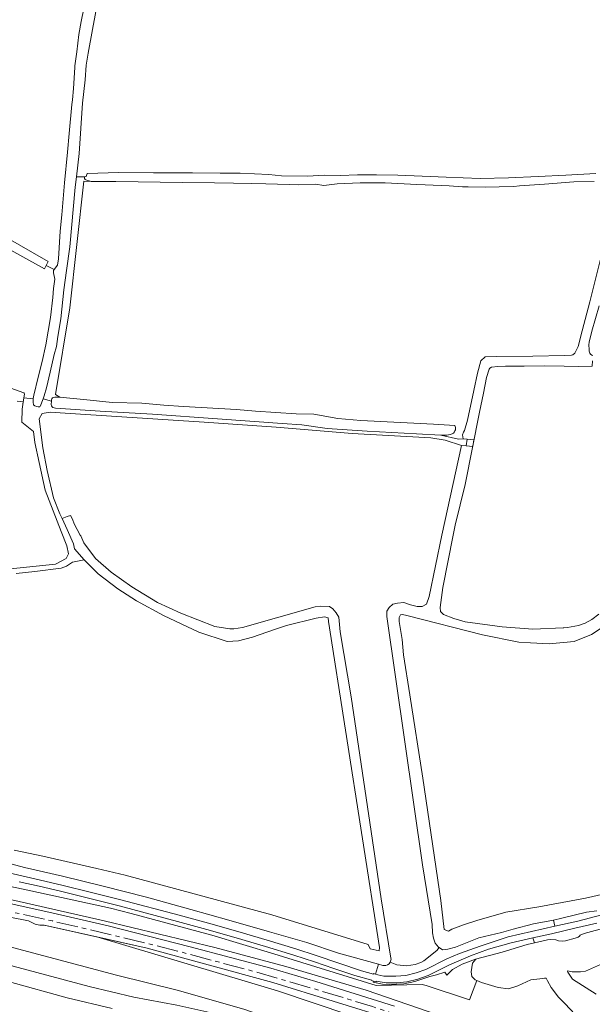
# Model space of a CAD drawing. Header units: metres. Extents: x 209813 to 223847, y 571801 to 587119.
# Tile 740 of 746: x 221489 to 221756, y 585781 to 586240. Entities that reach past the tile are written whole.
import ezdxf

# ---------------------------------------------------------------- set-up
doc = ezdxf.new("R2010")
doc.units = ezdxf.units.M
doc.linetypes.add('AM-AS', pattern=[16, 10, -2, 2, -2])
for name, color, linetype, lineweight in [('B-RO-AM-AS_SPOOR-G', 8, 'AM-AS', 0), ('B-RO-GR-BEPLANTING_CULTUUR_BOSPLANTSOEN-GV', 8, 'Continuous', 0), ('B-RO-GR-GRAS-GV', 8, 'Continuous', 0), ('B-RO-GR-GROENVOORZIENING-GV', 8, 'Continuous', 0), ('B-RO-OG-WEG-GV', 8, 'Continuous', 0), ('B-RO-VH-VERHARDING_HALFVERHARDING-GV', 8, 'Continuous', 0)]:
    doc.layers.add(name, color=color, linetype=linetype, lineweight=lineweight)

msp = doc.modelspace()

# ---------------------------------------------------------------- linework, layer by layer
at = {"layer": 'B-RO-AM-AS_SPOOR-G', "flags": 128}
msp.add_lwpolyline([(219639.456, 585883.364), (219645.523, 585883.392), (219668.498, 585883.569), (219725.16, 585883.826), (219767.027, 585884.141), (219819.713, 585884.321), (219879.725, 585884.757), (220087.8, 585885.781), (220159.282, 585886.298), (220224.718, 585886.675), (220609.377, 585888.696), (220684.14, 585889.21), (220717.701, 585889.191), (220751.139, 585888.785), (220769.284, 585888.401), (220888.82, 585884.734), (220982.105, 585881.708), (221042.193, 585879.79), (221090.562, 585878.051), (221103.947, 585877.416), (221117.627, 585876.674), (221147.662, 585874.708), (221197.876, 585870.395), (221220.453, 585868.034), (221268.798, 585862.227), (221306.345, 585857.066), (221356.345, 585849.305), (221414.535, 585838.98), (221475.5, 585826.655), (221504.597, 585820.222), (221532.831, 585813.636), (221562.926, 585806.201), (221599.635, 585796.383), (221628.934, 585787.91), (221653.691, 585780.303), (221676.812, 585772.824), (221694.813, 585766.746), (221709.825, 585761.506), (221731.545, 585753.643), (221749.142, 585747.026), (221765.363, 585740.729), (221785.222, 585732.757), (221803.691, 585725.082), (221828.284, 585714.461), (221862.087, 585699.173), (221913.272, 585675.248)], dxfattribs=at)
at = {"layer": 'B-RO-GR-BEPLANTING_CULTUUR_BOSPLANTSOEN-GV', "flags": 128}
for points in [[(221758.284, 585819.242), (221747.934, 585816.836), (221737.196, 585814.235), (221728.386, 585812.441), (221729.201, 585810.007), (221735.311, 585811.366), (221736.623, 585811.541), (221739.12, 585811.424), (221740.404, 585810.927), (221742.094, 585810.765), (221743.682, 585810.97), (221748.153, 585812.177), (221749.5, 585812.722), (221750.205, 585813.156), (221750.514, 585813.673), (221752.389, 585814.37), (221763.278, 585817.345)], [(221761.415, 585800.608), (221752.956, 585796.9), (221750.673, 585796.481), (221746.69, 585796.57), (221744.613, 585796.97), (221744.564, 585796.79), (221744.757, 585796.323), (221746.868, 585793.132), (221757.93, 585786.139)]]:
    msp.add_lwpolyline(points, dxfattribs=at)
at = {"layer": 'B-RO-GR-GRAS-GV', "flags": 128}
for points in [[(221505.318, 586123.711), (221506.86, 586125.75), (221507.44, 586128.67), (221508.14, 586141.65), (221508.92, 586149.25), (221510.24, 586164.15), (221511.54, 586178.49), (221512.36, 586187.15), (221513.68, 586200.65), (221513.98, 586202.85), (221514.38, 586208.05), (221515, 586217.93), (221515.02, 586218.71), (221515.88, 586225.17), (221516.94, 586233.23), (221518.04, 586239.33), (221521.38, 586256.01)], [(221525.7, 586248.97), (221523.3, 586235.65), (221521.24, 586224.61), (221520.26, 586219.03), (221519.84, 586212.17), (221518.54, 586201.33), (221516.96, 586177.83), (221515.77, 586166.911), (221520.239, 586167.029), (221520.795, 586168.564), (221535.481, 586168.908), (221551.62, 586168.802), (221569.877, 586168.802), (221582.683, 586168.591), (221591.996, 586168.591), (221605.437, 586168.061), (221611.363, 586167.466), (221623.468, 586167.268), (221631.128, 586167.744), (221638.788, 586167.512), (221646.791, 586167.843), (221655.522, 586167.843), (221665.511, 586167.645), (221676.821, 586167.182), (221688.066, 586166.785), (221703.941, 586166.123), (221717.104, 586166.52), (221730.995, 586167.049), (221743.827, 586167.645), (221757.741, 586168.431)], [(221305.68, 586241.43), (221306.02, 586239.41), (221306.96, 586238.25), (221308.4, 586237.11), (221344.36, 586217.25), (221393.54, 586189.19), (221443.3, 586161.55), (221495.32, 586131.69), (221502.561, 586127.478), (221501.64, 586125.677)], [(221505.318, 586123.711), (221501.64, 586125.677), (221500.83, 586124.094), (221426.1, 586165.33)], [(221756.94, 586164.75), (221747.6, 586164.63), (221733.86, 586163.55), (221722.26, 586162.73), (221719.62, 586162.51), (221712.8, 586162.31), (221706.4, 586162.17), (221698.3, 586162.27), (221695.64, 586162.29), (221689.44, 586162.71), (221685.86, 586162.95), (221674.32, 586163.43), (221659.64, 586164.13), (221647.96, 586164.09), (221637.28, 586163.63), (221631.017, 586162.947), (221627.125, 586163.542), (221619.3, 586163.21), (221614.82, 586163.41), (221603.98, 586163.67), (221597.18, 586163.89), (221588.96, 586164.01), (221580.04, 586164.17), (221565.16, 586164.25), (221534.1, 586164.73), (221522.58, 586164.73), (221519.231, 586164.849), (221512.739, 586105.934), (221506.036, 586065.561), (221507.96, 586064.31), (221522.095, 586062.837), (221532.348, 586061.844), (221546.24, 586061.41), (221556.491, 586060.521), (221565.619, 586059.926), (221590.358, 586058.537), (221599.221, 586057.743), (221618.205, 586056.553), (221626.324, 586056.294), (221637.56, 586054.39), (221648.236, 586053.378), (221682.168, 586051.724), (221692.14, 586051.11), (221692.385, 586050.096), (221692.328, 586049.118)], [(221691.88, 586048.05), (221691.54, 586047.55), (221690.86, 586047.19), (221689.9, 586046.83), (221688.36, 586046.65), (221685.54, 586046.63), (221693.771, 586044.785), (221696.032, 586044.803), (221695.722, 586046.769), (221696.152, 586047.927), (221696.654, 586048.747), (221697.977, 586053.576), (221700.888, 586067.401), (221702.608, 586075.47), (221704.261, 586081.159), (221706.3, 586083.09), (221711.72, 586083.21), (221728.42, 586083.35), (221743.22, 586083.63), (221746.4, 586083.81), (221747.02, 586084.07), (221747.98, 586084.79), (221749.54, 586087.95), (221751.44, 586095.11), (221754.94, 586108.67), (221760.26, 586129.87)], [(221495.646, 586063.452), (221495.66, 586063.69), (221495.88, 586065.25), (221497.86, 586073.53), (221499.86, 586080.87), (221501.48, 586088.73), (221503.7, 586101.47), (221504.76, 586110.65), (221505.12, 586114.95), (221505.76, 586119.19), (221505.095, 586122.192)], [(221759.32, 586106.77), (221756, 586095.03), (221754.72, 586089.97), (221754.54, 586088.69), (221754.62, 586086.53), (221754.76, 586085.65), (221755.04, 586084.77), (221755.38, 586084.27), (221755.94, 586083.89), (221756.47, 586083.707)], [(221756.282, 586081.213), (221756.097, 586078.745), (221749.68, 586078.49), (221743.08, 586078.71), (221733.92, 586078.87), (221724.4, 586078.75), (221715.64, 586078.65), (221712.18, 586078.61), (221709.12, 586078.19), (221708.44, 586077.83), (221708.02, 586077.29), (221706.84, 586073.43), (221705.42, 586066.09), (221703.58, 586057.29), (221696.88, 586023.63), (221692.32, 586004.57), (221691.291, 586000), (221686.555, 585975.65), (221685.196, 585966.237), (221685.339, 585964.37), (221686.761, 585963.023), (221691.569, 585961.144), (221696.854, 585959.579), (221714.203, 585957.327), (221728.411, 585956.197), (221742.608, 585956.849), (221742.886, 585956.833), (221744.546, 585956.925), (221749.694, 585957.85), (221752.802, 585959.043), (221755.921, 585960.698), (221759.134, 585963.164)], [(221483.04, 586069.31), (221491.2, 586066.33), (221491.48, 586066.09), (221491.56, 586065.73), (221491.277, 586064.024), (221495.646, 586063.452)], [(221471.309, 585982.913), (221505.971, 585986.424), (221511.012, 585989.129), (221512.07, 585991.352), (221511.329, 585995.056), (221508.684, 586001.723), (221504.874, 586011.248), (221501.169, 586020.879), (221498.418, 586033.791), (221496.407, 586043.104), (221495.772, 586048.29), (221490.269, 586052.629), (221490.443, 586058.638), (221490.96, 586062.11), (221489.82, 586062.21), (221488.2, 586062.47)], [(221695.246, 586041.827), (221687.617, 586044.231), (221680.87, 586045.289), (221644.225, 586047.273), (221629.408, 586048.596), (221608.771, 586050.316), (221575.301, 586052.697), (221510.478, 586056.798), (221503.452, 586057.3), (221499.86, 586056.63), (221498.365, 586054.124), (221500.151, 586040.63), (221502.069, 586030.179), (221505.112, 586017.413), (221508.022, 586009.939), (221509.164, 586007.777), (221511.428, 586008.73), (221512.961, 586009.139), (221513.92, 586007.45), (221514.68, 586005.25), (221517.545, 586000), (221517.866, 585999.626), (221519.211, 585996.357), (221524.714, 585989.054), (221532.017, 585982.81), (221541.647, 585975.931), (221553.501, 585968.629), (221564.402, 585963.654), (221580.277, 585957.41), (221587.175, 585956.37), (221589.115, 585956.376), (221593.187, 585956.949), (221626.97, 585966.585), (221629.628, 585966.938), (221633.725, 585966.694), (221635.217, 585965.635), (221636.818, 585963.762), (221638.022, 585961.723), (221638.641, 585954.979), (221643.741, 585924.581), (221657.796, 585830.508), (221662.309, 585802.931)], [(221661.979, 585801.003), (221665.132, 585799.845), (221669.509, 585799.305), (221673.648, 585799.918), (221676.265, 585800.88), (221677.677, 585801.623), (221683.724, 585806.484), (221684.78, 585807.81), (221684.48, 585808), (221682.996, 585809.923), (221682.197, 585812.164), (221681.643, 585814.69), (221681.469, 585818.542), (221676.994, 585846.433), (221660.46, 585962.055), (221660.345, 585964.592), (221661.557, 585966.3), (221663.144, 585967.782), (221665.367, 585968.311), (221668.272, 585968.641), (221671.398, 585967.456), (221674.56, 585966.687), (221676.8, 585966.678), (221678.94, 585967.822), (221680.114, 585971.387), (221685.98, 586000), (221695.246, 586041.827)], [(221486.717, 585853.164), (221500.034, 585850.35), (221525.338, 585844.648), (221538.491, 585841.633), (221606.866, 585823.144), (221651.652, 585809.303), (221652.586, 585807.204), (221656.774, 585806.326), (221657.011, 585807.808), (221633.294, 585959.77), (221633.064, 585961.45), (221631.365, 585961.935), (221627.478, 585961.344), (221613.578, 585957.826), (221608.039, 585956.013), (221597.835, 585952.479), (221591.208, 585950.752), (221586.051, 585950.462), (221572.848, 585954.848), (221556.322, 585962.504), (221543.753, 585969.444), (221535.064, 585975.037), (221525.829, 585982.036), (221519.37, 585988.484), (221513.909, 585987.383), (221511.197, 585985.531), (221508.684, 585984.605), (221496.409, 585982.985), (221487.671, 585982.091)], [(221761.234, 585957.212), (221755.706, 585953.623), (221747.687, 585950.407), (221736.016, 585949.316), (221727.395, 585949.831), (221721.843, 585950.165), (221705.033, 585953.496), (221669.729, 585962.584), (221667.733, 585962.968), (221666.72, 585962.848), (221666.108, 585961.562), (221666.156, 585959.808), (221667.611, 585951.302), (221668.218, 585944.252), (221671.059, 585925.531), (221677.213, 585886.831), (221685.577, 585829.715), (221687.141, 585816.317), (221689.149, 585815.517), (221690.672, 585816.413), (221696.116, 585818.362), (221702.272, 585820.423), (221715.816, 585824.255), (221731.29, 585826.8), (221752.91, 585830.897), (221761.792, 585832.939)], [(221525.312, 585812.78), (221500.75, 585818.272), (221498.739, 585818.272), (221496.528, 585818.675), (221493.379, 585820.284), (221413.37, 585836.039), (221322.306, 585851.996), (221234.994, 585862.791), (221223.878, 585864.022), (221187.79, 585867.886), (221187.57, 585867.655), (221187.21, 585863.875), (221190.773, 585860.329), (221194.375, 585862.799), (221199.256, 585863.68), (221203.337, 585863.285), (221202.97, 585859.504)], [(221218.37, 585859.218), (221222.312, 585859.516), (221225.664, 585859.403), (221229.279, 585858.956), (221273.475, 585852.806), (221298.025, 585849.181), (221337.616, 585842.286), (221372.223, 585835.894), (221417.884, 585825.966), (221437.317, 585821.895), (221456.756, 585817.311), (221459.114, 585816.622), (221483.637, 585808.485), (221534.462, 585794.928), (221562.634, 585787.965), (221593.767, 585779.065), (221655.322, 585757.705), (221700.687, 585740.439)], [(221748.149, 585776.589), (221743.322, 585781.7), (221740.353, 585784.737), (221736.904, 585789.286), (221735.25, 585792.358), (221734.684, 585793.636), (221733.922, 585793.639), (221731.717, 585793.186), (221727.573, 585792.727), (221721.387, 585790.065), (221717.068, 585788.585), (221712.279, 585789.204), (221704.585, 585791.574), (221702.369, 585792.457), (221698.943, 585783.433), (221678.738, 585790.221), (221676.887, 585790.639), (221655.424, 585790.221), (221607.781, 585804.945), (221578.925, 585813.661), (221541.272, 585823.717), (221531.616, 585826.141), (221490.869, 585835.026), (221463.391, 585840.723)], [(221684.642, 585776.362), (221650.755, 585787.932), (221613.383, 585799.042), (221580.224, 585807.93), (221528.646, 585820.343), (221471.823, 585833.254)], [(221481.198, 585829.127), (221502.909, 585824.261), (221530.478, 585817.902), (221568.692, 585808.209), (221606.408, 585798.286), (221627.315, 585792.08), (221663.997, 585780.586)], [(221906.177, 585668.561), (221908.558, 585673.457), (221906.797, 585674.301), (221906.596, 585674.556), (221906.246, 585675.125), (221891.586, 585682.546), (221870.296, 585692.595), (221850.385, 585701.877), (221849.838, 585702.009), (221835.616, 585708.467), (221796.793, 585724.945), (221764.16, 585738.153), (221725.027, 585753.104), (221695.409, 585763.63), (221663.58, 585774.224), (221607.293, 585791.588), (221548.728, 585807.545), (221525.312, 585812.78), (221609.414, 585787.672), (221710.618, 585753.583), (221772.974, 585727.671), (221840.737, 585698.236), (221903.093, 585670.689)], [(221438.32, 585811.565), (221455.987, 585806.705), (221456.857, 585806.845), (221470.311, 585804.245), (221486.349, 585799.088), (221521.646, 585789.633), (221542.553, 585784.69), (221562.6, 585780.966), (221580.714, 585776.883), (221603.625, 585770.365), (221621.596, 585764.348), (221656.607, 585751.311), (221678.444, 585741.928), (221691.416, 585735.738), (221721.202, 585723.318), (221758.366, 585706.595), (221792.724, 585691.27), (221819.405, 585678.709)], [(221532.457, 585779.461), (221511.408, 585784.475), (221484.559, 585791.925), (221463.867, 585798.371), (221448.259, 585802.239), (221447.06, 585803.623), (221446.332, 585805.64), (221446.437, 585806.242)]]:
    msp.add_lwpolyline(points, dxfattribs=at)
at = {"layer": 'B-RO-GR-GRAS-GV'}
for points in [[(221505.095, 586122.192, -0.2348898), (221505.318, 586123.711)], [(221692.328, 586049.118, -0.0897976), (221691.88, 586048.05)], [(221662.309, 585802.931, -0.1670889), (221661.979, 585801.003)]]:
    msp.add_lwpolyline(points, format="xyb", dxfattribs=at)
at = {"layer": 'B-RO-GR-GROENVOORZIENING-GV', "flags": 128}
for points in [[(221463.391, 585840.723), (221490.869, 585835.026), (221531.616, 585826.141), (221541.272, 585823.717), (221578.925, 585813.661), (221607.781, 585804.945), (221655.424, 585790.221), (221676.887, 585790.639), (221678.738, 585790.221), (221698.943, 585783.433), (221702.369, 585792.457), (221701.582, 585792.771), (221699.94, 585794.391), (221699.635, 585796.479), (221700.292, 585800.563), (221701.8, 585802.455)], [(221661.564, 585790.682), (221658.384, 585790.829), (221653.967, 585791.717), (221654.118, 585792.247), (221653.308, 585792.458), (221653.348, 585792.637), (221645.555, 585794.884), (221635.766, 585798.137), (221626.627, 585801.2), (221617.053, 585804.302), (221603.797, 585808.358), (221590.196, 585812.366), (221576.513, 585816.256), (221562.834, 585820.02), (221535.676, 585827.226), (221522.053, 585830.632), (221508.278, 585834.039), (221498.377, 585836.392), (221489.116, 585838.503)], [(221655.184, 585795.412), (221656.234, 585795.056), (221658.947, 585794.507), (221664.668, 585794.455), (221669.28, 585794.881), (221673.999, 585795.988), (221678.532, 585797.643), (221688.307, 585802.506), (221694.317, 585805.103), (221703.845, 585808.434), (221716.891, 585812.76), (221738.735, 585817.742), (221738.072, 585820.644), (221728.78, 585818.879), (221719.219, 585816.334), (221713.787, 585814.777), (221703.23, 585812.343), (221692.469, 585808.056), (221688.801, 585807.078), (221686.337, 585806.827), (221684.78, 585807.81), (221683.724, 585806.484), (221677.677, 585801.623), (221676.265, 585800.88), (221673.648, 585799.918), (221669.509, 585799.305), (221665.132, 585799.845), (221661.979, 585801.003)], [(221701.744, 585802.441), (221714.105, 585805.641), (221725.854, 585809.262), (221729.201, 585810.007), (221728.386, 585812.441), (221718.373, 585810.052), (221707.762, 585807.039), (221699.37, 585803.97), (221689.604, 585799.798), (221679.68, 585794.868), (221674.854, 585793.107), (221669.772, 585791.915), (221665.05, 585791.464), (221660.109, 585791.454), (221655.452, 585792.135), (221655.353, 585791.925), (221654.118, 585792.247)], [(221659.016, 585799.465), (221658.608, 585799.511), (221656.491, 585800.088), (221655.184, 585795.412)], [(221687.434, 585796.423), (221688.361, 585794.981), (221691.021, 585797.624), (221695.432, 585800.145)], [(221701.744, 585802.441), (221695.432, 585800.145)], [(221687.434, 585796.423), (221683.548, 585795.114), (221680.398, 585794.424), (221673.423, 585792.007)], [(221661.564, 585790.682), (221668.262, 585790.99), (221673.423, 585792.007)]]:
    msp.add_lwpolyline(points, dxfattribs=at)
at = {"layer": 'B-RO-GR-GROENVOORZIENING-GV'}
msp.add_lwpolyline([(221661.979, 585801.003, -0.3037239), (221659.016, 585799.465)], format="xyb", dxfattribs=at)
at = {"layer": 'B-RO-OG-WEG-GV', "flags": 128}
for points in [[(221466.147, 585846.848), (221499.087, 585839.307), (221508.913, 585836.972), (221522.773, 585833.544), (221536.461, 585830.122), (221563.592, 585822.923), (221577.29, 585819.154), (221591.04, 585815.245), (221604.661, 585811.231), (221617.944, 585807.167), (221627.497, 585804.072), (221648.631, 585797.045), (221654.163, 585795.391), (221654.25, 585795.728), (221655.184, 585795.412), (221656.491, 585800.088), (221637.818, 585805.23), (221623.111, 585810.181), (221605.767, 585815.235), (221586.704, 585820.666), (221569.058, 585825.543), (221548.432, 585831.367), (221528.164, 585836.433), (221509.328, 585841.022), (221491.491, 585845.208), (221485.179, 585846.825)], [(221758.243, 585824.991), (221753.48, 585824.354), (221741.964, 585821.524), (221738.072, 585820.644), (221738.735, 585817.742), (221749.39, 585820.178), (221760.535, 585823.09)]]:
    msp.add_lwpolyline(points, dxfattribs=at)
at = {"layer": 'B-RO-VH-VERHARDING_HALFVERHARDING-GV', "flags": 128}
for points in [[(221519.449, 586166.969), (221515.77, 586166.911), (221515.24, 586162.05), (221512.76, 586134.27), (221511.06, 586123.23), (221509.94, 586114.31), (221508.42, 586100.79), (221507.14, 586092.49), (221506.4, 586087.91), (221505.32, 586084.13), (221503.56, 586075.85), (221501.82, 586068.65), (221500.74, 586064.91), (221500.219, 586063.513), (221504.071, 586062.344), (221504.12, 586063.03), (221504.3, 586063.57), (221504.68, 586063.91), (221505, 586064.13), (221505.72, 586064.29), (221507.96, 586064.31), (221506.036, 586065.561), (221512.739, 586105.934), (221519.231, 586164.849), (221522.58, 586164.73), (221520.215, 586165.474)], [(221495.74, 586060.75), (221495.56, 586061.93), (221495.646, 586063.452), (221491.277, 586064.024), (221490.443, 586058.638), (221490.269, 586052.629), (221495.772, 586048.29), (221496.407, 586043.104), (221498.418, 586033.791), (221501.169, 586020.879), (221504.874, 586011.248), (221508.684, 586001.723), (221511.329, 585995.056), (221512.07, 585991.352), (221511.012, 585989.129), (221505.971, 585986.424), (221471.309, 585982.913)], [(221500.219, 586063.513), (221498.86, 586059.87)], [(221697.823, 586044.644), (221696.032, 586044.803), (221693.771, 586044.785), (221685.54, 586046.63), (221674.16, 586047.19), (221651.26, 586048.43), (221632.56, 586049.75), (221620.74, 586051.45), (221611.7, 586052.05), (221581.54, 586054.23), (221551.14, 586056.37), (221526.76, 586057.73), (221506.02, 586059.23), (221504.74, 586059.53), (221504.4, 586059.71), (221504.1, 586060.17), (221503.96, 586060.81), (221504.071, 586062.344)], [(221487.671, 585982.091), (221496.409, 585982.985), (221508.684, 585984.605), (221511.197, 585985.531), (221513.909, 585987.383), (221519.37, 585988.484), (221514.78, 585993.618), (221514.363, 585995.867), (221511.387, 586002.614), (221509.164, 586007.777), (221508.022, 586009.939), (221505.112, 586017.413), (221502.069, 586030.179), (221500.151, 586040.63), (221498.365, 586054.124), (221499.86, 586056.63), (221503.452, 586057.3), (221510.478, 586056.798), (221575.301, 586052.697), (221608.771, 586050.316), (221629.408, 586048.596), (221644.225, 586047.273), (221680.87, 586045.289), (221687.617, 586044.231), (221695.246, 586041.827)], [(221695.246, 586041.827), (221697.433, 586041.618)], [(221413.37, 585836.039), (221493.379, 585820.284), (221496.528, 585818.675), (221498.739, 585818.272), (221500.75, 585818.272), (221548.728, 585807.545), (221607.293, 585791.588), (221663.58, 585774.224)], [(221663.997, 585780.586), (221627.315, 585792.08), (221606.408, 585798.286), (221568.692, 585808.209), (221530.478, 585817.902), (221502.909, 585824.261), (221481.198, 585829.127)]]:
    msp.add_lwpolyline(points, dxfattribs=at)
at = {"layer": 'B-RO-VH-VERHARDING_HALFVERHARDING-GV'}
msp.add_lwpolyline([(221520.215, 586165.474, -0.3197839), (221519.449, 586166.969)], format="xyb", dxfattribs=at)
at = {"layer": 'B-RO-VH-VERHARDING_HALFVERHARDING-GV', "flags": 128}
msp.add_lwpolyline([(221700.404, 586041.336), (221701.007, 586044.362), (221697.823, 586044.644), (221697.433, 586041.618)], close=True, dxfattribs=at)
at = {"layer": 'B-RO-VH-VERHARDING_HALFVERHARDING-GV'}
msp.add_arc((221498.112, 586063.187), 3.401, 225.77997, 280.74932, dxfattribs=at)
msp.add_arc((221498.112, 586063.187), 3.401, 225.77997, 280.74932, dxfattribs=at)

doc.saveas('drawing.dxf')
